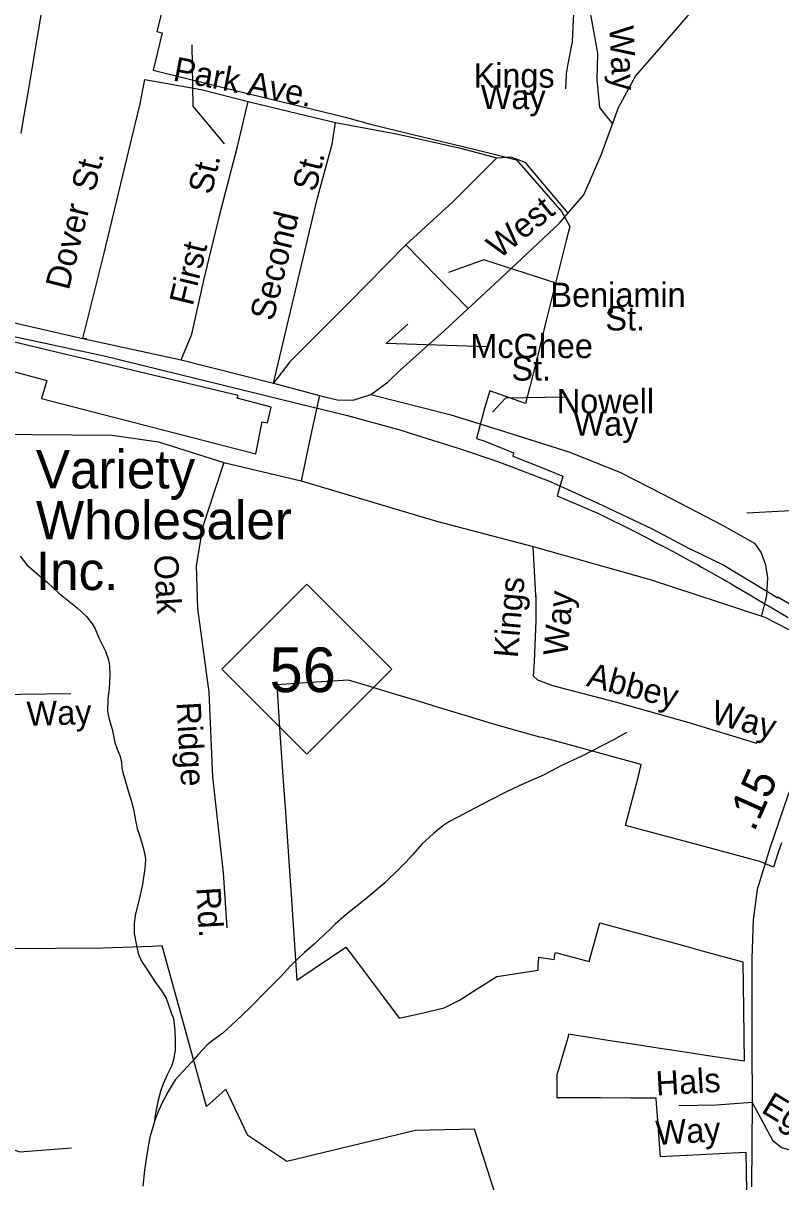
# Model space of a CAD drawing. Extents: x 2126262 to 2293712, y 749403 to 919119.
# Drawn here: x 2165690 to 2168659, y 854141 to 858683 of the extents above; entities that cross this region are included whole.
import ezdxf

# ---------------------------------------------------------------- set-up
doc = ezdxf.new("R2010")
doc.units = 0
for name, color, linetype in [('Exist Boundary Political City Limit New', 7, 'Continuous'), ('Exist Cultural Warehouse Building Footprint', 7, 'Continuous'), ('Exist Cultural Warehouse Building Label', 7, 'Continuous'), ('Exist Hydrographic Creek Single Shore', 7, 'Continuous'), ('Exist Hydrographic Misc Water Feature', 7, 'Continuous'), ('Exist Railroad Mainline', 7, 'Continuous'), ('Exist Road Non-System Type 51', 7, 'Continuous'), ('Exist Road Non-System Type 51 Label', 7, 'Continuous'), ('Exist Road Primary NC Attributed', 7, 'Continuous'), ('Exist Road Primary NC Shield CELL', 7, 'Continuous'), ('Exist Road Primary NC Shield Number Label', 7, 'Continuous'), ('Exist Road Secondary Mileage Hundredths English Label', 7, 'Continuous'), ('Exist Road Secondary Type 51 Attributed', 7, 'Continuous'), ('Exist Road Secondary Type 51 Label', 7, 'Continuous'), ('Exist Utilities Electrical Transmission Line', 7, 'Continuous'), ('Map Preparation Boundary City Limit Buffer Line', 7, 'Continuous')]:
    doc.layers.add(name, color=color, linetype=linetype)

msp = doc.modelspace()

# ---------------------------------------------------------------- linework, layer by layer
at = {"layer": 'Exist Boundary Political City Limit New'}
for points in [[(2165681.8, 858250.8), (2165690.2, 858299), (2165712, 858424.9), (2165733, 858551.2), (2165747.5, 858637.6), (2165770.8, 858776.7)], [(2166233.2, 858726.6), (2166214, 858649.7), (2166235, 858644.6), (2166200.2, 858498.7), (2166564, 858408.8), (2166613.2, 858396.8), (2166904.5, 858325.4), (2166952, 858313.9), (2167057, 858286.1), (2167217.2, 858246.4), (2167380.5, 858206.8), (2167500, 858178.6), (2167623.5, 858147.4), (2167800.8, 857943.2), (2167832.5, 857886), (2167818.5, 857830.8), (2167740.2, 857516.8), (2167704.2, 857370.9), (2167675.5, 857256.8), (2167659.2, 857191.8), (2167518.8, 857242.1), (2167499, 857176.8), (2167467, 857054.1), (2167500, 857043.6), (2167611.8, 856998.9), (2167608.5, 856985.1), (2167712.2, 856945.4), (2167805, 856906.6), (2167783, 856829.6)], [(2167783, 856829.6), (2167795.2, 856824.6), (2167819.8, 856814.5), (2167844.2, 856804.2), (2167868.8, 856793.8), (2167893.2, 856783.2), (2167941.8, 856761.6), (2167968.2, 856748.8), (2167994.8, 856735.9), (2168031.8, 856717.8), (2168047.8, 856709.8), (2168074.2, 856696.5), (2168100.8, 856683.1), (2168122.5, 856671.7), (2168152.8, 856655.8), (2168168.5, 856647.4), (2168191.8, 856635), (2168210.2, 856625.4), (2168234.8, 856612.4), (2168254, 856602.2), (2168277.5, 856589.6), (2168306, 856574.2), (2168334.5, 856558.8), (2168348.8, 856550.9), (2168376.8, 856535.2), (2168404.8, 856519.4), (2168432.8, 856503.5), (2168446.8, 856495.5), (2168460.8, 856487.4), (2168481.8, 856474.9), (2168531, 856445.8), (2168575, 856419.6), (2168624, 856390.4), (2168688, 856352.4)], [(2168661.8, 855470.2), (2168646.2, 855424.1), (2168631.2, 855374.4), (2168577.5, 855396.4), (2168359, 855454.9), (2168050.2, 855538.1), (2168101.8, 855730.5), (2168111.8, 855776.8), (2168011, 855804.1), (2167920.8, 855828.5), (2167916.2, 855829.8), (2167825.5, 855854.5), (2167725, 855881.9), (2167715.5, 855884.5), (2167626.2, 855909.1), (2167530, 855935.6), (2167500, 855945.6), (2167434.8, 855965.3), (2167339.5, 855994.2), (2167313.8, 856002), (2167243.5, 856023.2), (2167147, 856052.3), (2167125, 856059), (2167052, 856080.9), (2166965.5, 856106.9), (2166817, 856097.6), (2166683.8, 856089.2), (2166696.5, 855899.1), (2166710.8, 855693.3), (2166717.8, 855590.6), (2166736.2, 855320.8), (2166738.5, 855286.3), (2166763, 854930.9), (2166954.5, 855061), (2166988.2, 855016.2), (2167102, 854865), (2167164.2, 854782.2), (2167252.5, 854802.4), (2167340.5, 854822.5), (2167400.5, 854853.5), (2167469.5, 854897.2), (2167545.8, 854945.5), (2167708.2, 854970.4), (2167708.2, 854978.9), (2167708.5, 854983.5), (2167708.5, 854988.6), (2167709, 854995.5), (2167709.2, 855000.2), (2167709.8, 855005.3), (2167710, 855009.8), (2167710.5, 855014.1), (2167711.5, 855020.9), (2167770.8, 855012.4), (2167771.8, 855019)], [(2167771.8, 855019), (2167772.2, 855022.2), (2167772.8, 855025.5), (2167773.5, 855028.8), (2167774, 855032), (2167774.8, 855035.2), (2167776, 855040.2), (2167907.8, 855004.6), (2167950.5, 855156.7), (2168032.2, 855134.2), (2168114.2, 855111.7), (2168196.2, 855089.1), (2168278.2, 855066.6), (2168360.2, 855044.1), (2168442, 855021.5), (2168509.8, 855002.9), (2168512.8, 854820.4), (2168514.5, 854708.9), (2168516, 854613.3), (2168365.8, 854636.4), (2168266.5, 854651.6), (2168177.2, 854665.4), (2168087.8, 854679.1), (2167998.2, 854692.8), (2167925.8, 854704), (2167850.2, 854715.6), (2167827.8, 854719.1), (2167824, 854705.3), (2167813, 854666.6), (2167788, 854581.4), (2167782, 854560.1), (2167781.5, 854491), (2167781.5, 854471.7), (2167850.2, 854471.4), (2167953, 854471), (2168071, 854470.6), (2168169.5, 854470.2), (2168171.2, 854446.8), (2168173.5, 854415.4), (2168185.5, 854254.4), (2168186.8, 854239.6), (2168340.2, 854247.6), (2168522, 854257.1), (2168524.5, 854107.3)], [(2167541, 854089.2), (2167459.2, 854347.3), (2167227.5, 854341.8), (2166723, 854219.9), (2166571.2, 854322.1), (2166484.5, 854504.2), (2166409, 854436.7), (2166235.2, 855065.8), (2166196, 855062.9), (2166004, 855057.3), (2165816.8, 855055.9), (2165640.2, 855053.8)]]:
    msp.add_lwpolyline(points, dxfattribs=at)
at = {"layer": 'Exist Cultural Warehouse Building Footprint'}
msp.add_lwpolyline([(2166662.2, 857177.9), (2166529.2, 857212.1), (2166532.2, 857223.6), (2165500.3, 857469.2), (2165471.2, 857365.2), (2165782.9, 857281.9), (2165762.1, 857211.2), (2166601.8, 856994.8), (2166626.7, 857119.7), (2166647.5, 857115.5)], close=True, dxfattribs=at)
at = {"layer": 'Exist Hydrographic Creek Single Shore'}
msp.add_lwpolyline([(2166205.1, 854378.5), (2166203, 854372.4), (2166187.2, 854316.4), (2166175.7, 854256.4), (2166166.1, 854186.3), (2166158.5, 854124.3)], dxfattribs=at)
at = {"layer": 'Exist Hydrographic Misc Water Feature'}
for points in [[(2165678.9, 856592.9), (2165704.7, 856559.1), (2165743.1, 856525.3), (2165785.3, 856489.6), (2165829.6, 856447.8), (2165875.8, 856412.1), (2165901.8, 856390.2), (2165938.1, 856356.5), (2165960, 856328.6), (2165972.3, 856308.7), (2165988.5, 856270.7), (2166012.7, 856221), (2166024.8, 856187), (2166029.1, 856165), (2166029.3, 856125.1), (2166027.5, 856075.1), (2166021.8, 856035), (2166020.1, 855985), (2166026.3, 855959.1), (2166030.4, 855945.1), (2166038.6, 855915.1), (2166048.8, 855863.2), (2166058.9, 855837.3), (2166069.1, 855811.4), (2166075.1, 855787.4), (2166077.3, 855763.4), (2166081.2, 855745.4), (2166091.5, 855709.5), (2166101.7, 855673.6), (2166114, 855635.6), (2166122.2, 855601.7), (2166130.2, 855557.8), (2166136.6, 855525.8), (2166146.8, 855493.9), (2166154.8, 855470), (2166165.1, 855430), (2166169.4, 855406), (2166167.5, 855368), (2166155.9, 855299.9), (2166140.3, 855231.9), (2166128.6, 855185.8), (2166124.9, 855151.8), (2166124.9, 855113.8), (2166133.1, 855073.9), (2166141.3, 855035.9), (2166153.6, 855006), (2166177.8, 854970.2), (2166206.1, 854926.3), (2166234, 854888.5), (2166250.4, 854860.6), (2166260.6, 854830.7), (2166270.5, 854802.8), (2166278.9, 854780.8), (2166285, 854734.8), (2166285.2, 854694.9), (2166285.7, 854656.9), (2166279.5, 854618.8), (2166271.7, 854594.8), (2166254.1, 854560.7), (2166238.3, 854524.6), (2166228.2, 854494.6), (2166218.6, 854460.5), (2166210.8, 854422.5), (2166206.7, 854394.5), (2166205.1, 854378.5)], [(2168054, 855902.5), (2168006, 855874.2), (2167876.7, 855807.5), (2167796.9, 855771.1), (2167729, 855734.7), (2167651.3, 855700.3), (2167589.4, 855671.9), (2167517.6, 855635.5), (2167459.8, 855605.2), (2167394, 855570.8), (2167358.1, 855552.6), (2167334.3, 855536.5), (2167298.4, 855506.3), (2167252.5, 855464.1), (2167216.8, 855423.9), (2167191, 855395.8), (2167165.3, 855369.6), (2167107.5, 855313.3), (2167031.8, 855248.9), (2166956.4, 855188.5), (2166912.5, 855150.2), (2166892.6, 855130.1), (2166870.9, 855110), (2166831.1, 855071.8), (2166793, 855039.6), (2166765.3, 855013.5), (2166739.6, 854989.3), (2166699.9, 854945.1), (2166663.8, 854908.9), (2166648, 854892.8), (2166578.5, 854822.5), (2166524.7, 854772.2), (2166473.1, 854723.9), (2166435.3, 854695.7), (2166411.3, 854677.5), (2166377.5, 854641.4), (2166349.8, 854609.3), (2166317.8, 854575.1), (2166286.1, 854540.9), (2166258.4, 854494.7), (2166236.6, 854452.6), (2166220.9, 854418.6), (2166205.1, 854378.5)]]:
    msp.add_lwpolyline(points, dxfattribs=at)
at = {"layer": 'Exist Railroad Mainline'}
msp.add_lwpolyline([(2165612.3, 857463.9), (2166007.5, 857378.1), (2166374.8, 857287.9), (2166768.2, 857192.2), (2166960.8, 857145.2), (2167165.7, 857088.6), (2167251.9, 857061.3), (2167394.7, 857016.1), (2167549.7, 856964.7), (2167754.8, 856885.8), (2167824.7, 856854.1), (2167942, 856800.8), (2167940.1, 856802.8), (2168155.6, 856700.2), (2168302.7, 856622.5), (2168304.7, 856622.5), (2168435.8, 856558.6), (2168647.7, 856430), (2168647.6, 856434), (2169705.3, 855810.8), (2170040.4, 855614.1), (2170395.4, 855405.8), (2170748.8, 855193.5)], dxfattribs=at)
at = {"layer": 'Exist Road Non-System Type 51'}
for p, q in [((2166309.4, 857363.1), (2166670.6, 857270.9)), ((2166670.6, 857270.9), (2166851.3, 857222.9))]:
    msp.add_line(p, q, dxfattribs=at)
for points in [[(2167874.7, 859006.7), (2167892.2, 858826.6), (2167918.6, 858688.3), (2167940.5, 858565.4), (2167938.3, 858460), (2167949.3, 858352.4), (2167966.8, 858328.3), (2168000.2, 858288.2)], [(2167892.2, 858826.6), (2167859.3, 858813.5), (2167852.7, 858778.3), (2167846.2, 858697.1), (2167841.8, 858609.3), (2167824.2, 858523.7), (2167817.6, 858484.1), (2167815.4, 858424.9)], [(2165924.4, 857446.8), (2166006, 857776.1), (2166106.2, 858188.4), (2166148.1, 858367.1), (2166167.6, 858462)], [(2166167.6, 858462), (2166388, 858422.9), (2166572.1, 858375.5)], [(2166309.4, 857363.1), (2166351.7, 857463.1), (2166399.1, 857680.3), (2166466.1, 857953.9), (2166530.2, 858199.6), (2166572.1, 858375.5)], [(2166572.1, 858375.5), (2166767.1, 858328.1), (2166914, 858293.1)], [(2166670.6, 857270.9), (2166714, 857452.5), (2166842.4, 857993.1), (2166901, 858208), (2166914, 858293.1)], [(2166914, 858293.1), (2167160, 858247.5), (2167404, 858192.8), (2167547, 858154.9)], [(2167547, 858154.9), (2167374.6, 857982.3), (2167189.4, 857813.9)], [(2167547, 858154.9), (2167601.7, 858159.1), (2167656.4, 858138), (2167825.2, 857938.4)], [(2166851.3, 857222.9), (2166921.1, 857206.6), (2166983.9, 857205.2), (2167052.2, 857227.5), (2167119.2, 857275), (2167169.4, 857323.8), (2167340.3, 857476.9), (2167557.8, 857679.3), (2167791.4, 857899.1), (2167836.1, 857951.1)], [(2167189.4, 857813.9), (2166966.5, 857586.6), (2166735.1, 857355.1), (2166670.6, 857270.9)], [(2167189.4, 857813.9), (2167434.1, 857564.2)], [(2165164.4, 857648), (2165564.6, 857529.2), (2165924.4, 857446.8)], [(2165939.1, 857444.7), (2165924.4, 857446.8), (2166309.4, 857363.1)], [(2166851.3, 857222.9), (2166822, 857087.3), (2166780.1, 856888.3)], [(2167052.2, 857227.5), (2167361.9, 857148.9), (2167576.5, 857081.5), (2167833.1, 857001.5), (2168030.9, 856921.6), (2168194.9, 856837.4), (2168430.5, 856715.3), (2168556.7, 856643.7), (2168582, 856605.9), (2168598.8, 856559.6), (2168607.2, 856509), (2168603, 856437.5), (2168584, 856361.2)], [(2166477, 856960.3), (2166393.3, 856706.2), (2166368.2, 856555.5), (2166373.8, 856387.9), (2166418.3, 856060.4), (2166432.3, 855728.1), (2166474.1, 855352), (2166488, 855137)], [(2167698.5, 856433.5), (2167699, 856439.4), (2167699, 856439.4), (2167689, 856631.6)], [(2167699, 856439.4), (2167699.2, 856341.4), (2167692.6, 856178.9), (2167688.2, 856124), (2167705.7, 856108.7), (2167765, 856086.7), (2168015.1, 856020.8), (2168298.2, 855941.8), (2168563.6, 855860.6)], [(2165876.7, 856054.1), (2165178, 856044.6)], [(2165193.6, 855019.8), (2165201.6, 854830.2), (2165198.8, 854682.2), (2165215.5, 854604), (2165248.3, 854541.9), (2165304.1, 854490.3), (2165355.7, 854459.6), (2165390.5, 854445.6), (2165432.4, 854454), (2165477, 854461), (2165523.1, 854431.6), (2165564.9, 854375.8), (2165599.8, 854314.4), (2165642.3, 854270.4), (2165677.2, 854257.8), (2165879.4, 854274.6)], [(2168546.9, 854452.3), (2168407, 854441.6), (2168259.1, 854438.8)], [(2168546.9, 854452.3), (2168580.8, 854389.6), (2168626.8, 854304), (2168661.9, 854275.5), (2168738.7, 854253.5), (2168855, 854249.1), (2168945, 854262.3), (2168988.9, 854279.9)]]:
    msp.add_lwpolyline(points, dxfattribs=at)
at = {"layer": 'Exist Road Non-System Type 51 Label'}
for points in [[(2167819.9, 857650.1), (2167495.8, 857755.4), (2167356.9, 857704.8)], [(2167508.4, 857414.2), (2167112.8, 857426.9), (2167197, 857502.7)], [(2167811.5, 857216.3), (2167580, 857212.1), (2167529.5, 857157.3)]]:
    msp.add_lwpolyline(points, dxfattribs=at)
at = {"layer": 'Exist Road Primary NC Attributed'}
msp.add_lwpolyline([(2162818.4, 856983.2), (2163224, 857196.3), (2163330.2, 857235.4), (2163471, 857271.7), (2163602.1, 857282.9), (2163723.5, 857267.6), (2164114.1, 857195), (2164328.2, 857160.8), (2164592.5, 857107), (2164802.4, 857088.2), (2165409.1, 857072.8), (2166039.6, 857067.2), (2166220.9, 857042.1), (2166477, 856960.3), (2166780.1, 856888.3), (2167310.3, 856730.8), (2167689, 856631.6), (2168151.4, 856500.4), (2168597, 856354.6), (2168825.8, 856237.3), (2168916.4, 856185.6), (2168931.4, 856172)], dxfattribs=at)
at = {"layer": 'Exist Road Primary NC Shield CELL'}
msp.add_lwpolyline([(2166468.4, 856150.1), (2166801.4, 856483.1), (2167134.4, 856150.1), (2166801.4, 855817.1)], close=True, dxfattribs=at)
at = {"layer": 'Exist Road Secondary Type 51 Attributed'}
for points in [[(2167836.1, 857951.1), (2167886.9, 858010.1), (2167956.7, 858169.2), (2168023.6, 858352.1), (2168089.9, 858475.6), (2168173.6, 858570.6), (2168304.7, 858721.3), (2168468.6, 858945.4), (2168578.7, 859064.1), (2168679.2, 859126.9), (2168783.1, 859158.3), (2168990.9, 859169.5), (2169236.4, 859179.2), (2169426.8, 859185.5), (2169545.4, 859200.9), (2169681.4, 859257.4)], [(2168931.4, 856172), (2168888.6, 856108), (2168686.4, 855655.7), (2168616.6, 855449), (2168567.1, 855286.4), (2168550.4, 855167.7), (2168546.2, 855015.6), (2168546.2, 854672.2), (2168546.9, 854452.3), (2168544.1, 854121.4)]]:
    msp.add_lwpolyline(points, dxfattribs=at)
at = {"layer": 'Exist Road Secondary Type 51 Label'}
msp.add_lwpolyline([(2166351, 858597.7), (2166355.2, 858357.7), (2166477.3, 858210.3)], dxfattribs=at)
at = {"layer": 'Exist Utilities Electrical Transmission Line'}
msp.add_lwpolyline([(2194443.8, 856159.1), (2192097.8, 856076.3), (2189352.2, 855988.7), (2188053.3, 855966.4), (2186708.2, 855959.8), (2184737.1, 855980.3), (2180934.6, 856040.1), (2180488.6, 856047.5), (2180058.1, 856081.2), (2179591.1, 856130.3), (2175429, 856507.9), (2175420.9, 856509.6), (2174978.5, 856537.2), (2174516.1, 856566.1), (2174518.1, 856566.3), (2170826.6, 856799), (2170356, 856837.9), (2169900.2, 856834.9), (2168526, 856762.5)], dxfattribs=at)
at = {"layer": 'Map Preparation Boundary City Limit Buffer Line'}
for points in [[(2165681.8, 858250.8), (2165690.2, 858299), (2165712, 858424.9), (2165733, 858551.2), (2165747.5, 858637.6), (2165770.8, 858776.7)], [(2166233.2, 858726.6), (2166214, 858649.7), (2166235, 858644.6), (2166200.2, 858498.7), (2166564, 858408.8), (2166613.2, 858396.8), (2166904.5, 858325.4), (2166952, 858313.9), (2167057, 858286.1), (2167217.2, 858246.4), (2167380.5, 858206.8), (2167500, 858178.6), (2167623.5, 858147.4), (2167800.8, 857943.2), (2167832.5, 857886), (2167818.5, 857830.8), (2167740.2, 857516.8), (2167704.2, 857370.9), (2167675.5, 857256.8), (2167659.2, 857191.8), (2167518.8, 857242.1), (2167499, 857176.8), (2167467, 857054.1), (2167500, 857043.6), (2167611.8, 856998.9), (2167608.5, 856985.1), (2167712.2, 856945.4), (2167805, 856906.6), (2167783, 856829.6)], [(2167783, 856829.6), (2167795.2, 856824.6), (2167819.8, 856814.5), (2167844.2, 856804.2), (2167868.8, 856793.8), (2167893.2, 856783.2), (2167941.8, 856761.6), (2167968.2, 856748.8), (2167994.8, 856735.9), (2168031.8, 856717.8), (2168047.8, 856709.8), (2168074.2, 856696.5), (2168100.8, 856683.1), (2168122.5, 856671.7), (2168152.8, 856655.8), (2168168.5, 856647.4), (2168191.8, 856635), (2168210.2, 856625.4), (2168234.8, 856612.4), (2168254, 856602.2), (2168277.5, 856589.6), (2168306, 856574.2), (2168334.5, 856558.8), (2168348.8, 856550.9), (2168376.8, 856535.2), (2168404.8, 856519.4), (2168432.8, 856503.5), (2168446.8, 856495.5), (2168460.8, 856487.4), (2168481.8, 856474.9), (2168531, 856445.8), (2168575, 856419.6), (2168624, 856390.4), (2168688, 856352.4)], [(2168661.8, 855470.2), (2168646.2, 855424.1), (2168631.2, 855374.4), (2168577.5, 855396.4), (2168359, 855454.9), (2168050.2, 855538.1), (2168101.8, 855730.5), (2168111.8, 855776.8), (2168011, 855804.1), (2167920.8, 855828.5), (2167916.2, 855829.8), (2167825.5, 855854.5), (2167725, 855881.9), (2167715.5, 855884.5), (2167626.2, 855909.1), (2167530, 855935.6), (2167500, 855945.6), (2167434.8, 855965.3), (2167339.5, 855994.2), (2167313.8, 856002), (2167243.5, 856023.2), (2167147, 856052.3), (2167125, 856059), (2167052, 856080.9), (2166965.5, 856106.9), (2166817, 856097.6), (2166683.8, 856089.2), (2166696.5, 855899.1), (2166710.8, 855693.3), (2166717.8, 855590.6), (2166736.2, 855320.8), (2166738.5, 855286.3), (2166763, 854930.9), (2166954.5, 855061), (2166988.2, 855016.2), (2167102, 854865), (2167164.2, 854782.2), (2167252.5, 854802.4), (2167340.5, 854822.5), (2167400.5, 854853.5), (2167469.5, 854897.2), (2167545.8, 854945.5), (2167708.2, 854970.4), (2167708.2, 854978.9), (2167708.5, 854983.5), (2167708.5, 854988.6), (2167709, 854995.5), (2167709.2, 855000.2), (2167709.8, 855005.3), (2167710, 855009.8), (2167710.5, 855014.1), (2167711.5, 855020.9), (2167770.8, 855012.4), (2167771.8, 855019)], [(2167771.8, 855019), (2167772.2, 855022.2), (2167772.8, 855025.5), (2167773.5, 855028.8), (2167774, 855032), (2167774.8, 855035.2), (2167776, 855040.2), (2167907.8, 855004.6), (2167950.5, 855156.7), (2168032.2, 855134.2), (2168114.2, 855111.7), (2168196.2, 855089.1), (2168278.2, 855066.6), (2168360.2, 855044.1), (2168442, 855021.5), (2168509.8, 855002.9), (2168512.8, 854820.4), (2168514.5, 854708.9), (2168516, 854613.3), (2168365.8, 854636.4), (2168266.5, 854651.6), (2168177.2, 854665.4), (2168087.8, 854679.1), (2167998.2, 854692.8), (2167925.8, 854704), (2167850.2, 854715.6), (2167827.8, 854719.1), (2167824, 854705.3), (2167813, 854666.6), (2167788, 854581.4), (2167782, 854560.1), (2167781.5, 854491), (2167781.5, 854471.7), (2167850.2, 854471.4), (2167953, 854471), (2168071, 854470.6), (2168169.5, 854470.2), (2168171.2, 854446.8), (2168173.5, 854415.4), (2168185.5, 854254.4), (2168186.8, 854239.6), (2168340.2, 854247.6), (2168522, 854257.1), (2168524.5, 854107.3)], [(2167541, 854089.2), (2167459.2, 854347.3), (2167227.5, 854341.8), (2166723, 854219.9), (2166571.2, 854322.1), (2166484.5, 854504.2), (2166409, 854436.7), (2166235.2, 855065.8), (2166196, 855062.9), (2166004, 855057.3), (2165816.8, 855055.9), (2165640.2, 855053.8)]]:
    msp.add_lwpolyline(points, dxfattribs=at)

# ---------------------------------------------------------------- texts
at = {"layer": 'Exist Cultural Warehouse Building Label'}
for s, p in [('Variety', (2165740, 856858.9)), ('Wholesaler', (2165740, 856659.7)), ('Inc.', (2165740, 856460.5))]:
    msp.add_text(s, height=150, dxfattribs=at).set_placement(p)
at = {"layer": 'Exist Road Non-System Type 51 Label'}
for s, rotation, p in [('Way', 272.8596, (2167987, 858670.5)), ('Oak', 273.3437, (2166202.3, 856596.4)), ('Kings', 85.0015, (2167628, 856192.1)), ('Way', 85.0015, (2167822.8, 856199.6)), ('Abbey', 345.4182, (2167893.9, 856085.4)), ('Way', 1.7913, (2165705.2, 855927.8)), ('Ridge', 273.3437, (2166290.6, 856019.7)), ('Way', 345.4182, (2168380.7, 855939.5)), ('Rd.', 273.3437, (2166368.6, 855293.6)), ('Hals', 3.4192, (2168171.7, 854478.7)), ('Egry', 329.0119, (2168578.3, 854415.3)), ('Way', 3.4192, (2168171.7, 854285))]:
    msp.add_text(s, height=95, rotation=rotation, dxfattribs=at).set_placement(p)
for s, p in [('Kings', (2167455.2, 858429.9)), ('Way', (2167483.6, 858345.7)), ('Benjamin', (2167756.6, 857570.3)), ('St.', (2167972, 857478.1)), ('McGhee', (2167442.7, 857369.9)), ('St.', (2167603.5, 857281.7)), ('Nowell', (2167781.4, 857153.4)), ('Way', (2167847.3, 857065.2))]:
    msp.add_text(s, height=95, dxfattribs=at).set_placement(p)
at = {"layer": 'Exist Road Primary NC Shield Number Label'}
msp.add_text('56', height=175, dxfattribs=at).set_placement((2166655.5, 856060.4))
at = {"layer": 'Exist Road Secondary Mileage Hundredths English Label'}
msp.add_text('.15', height=125, rotation=65.9082, dxfattribs=at).set_placement((2168554.8, 855509.7))
at = {"layer": 'Exist Road Secondary Type 51 Label'}
for s, rotation, p in [('Park Ave.', 349.009, (2166273.7, 858458.4)), ('St.', 75.7504, (2165969.9, 858017.9)), ('St.', 76.3723, (2166427.9, 858007.5)), ('St.', 76.3723, (2166836.7, 858018.5)), ('Dover', 75.7504, (2165868.4, 857632.9)), ('West', 39.0534, (2167555.8, 857755.5)), ('Second', 76.3723, (2166670.1, 857511.7)), ('First', 76.3723, (2166354, 857571))]:
    msp.add_text(s, height=95, rotation=rotation, dxfattribs=at).set_placement(p)

doc.saveas('drawing.dxf')
